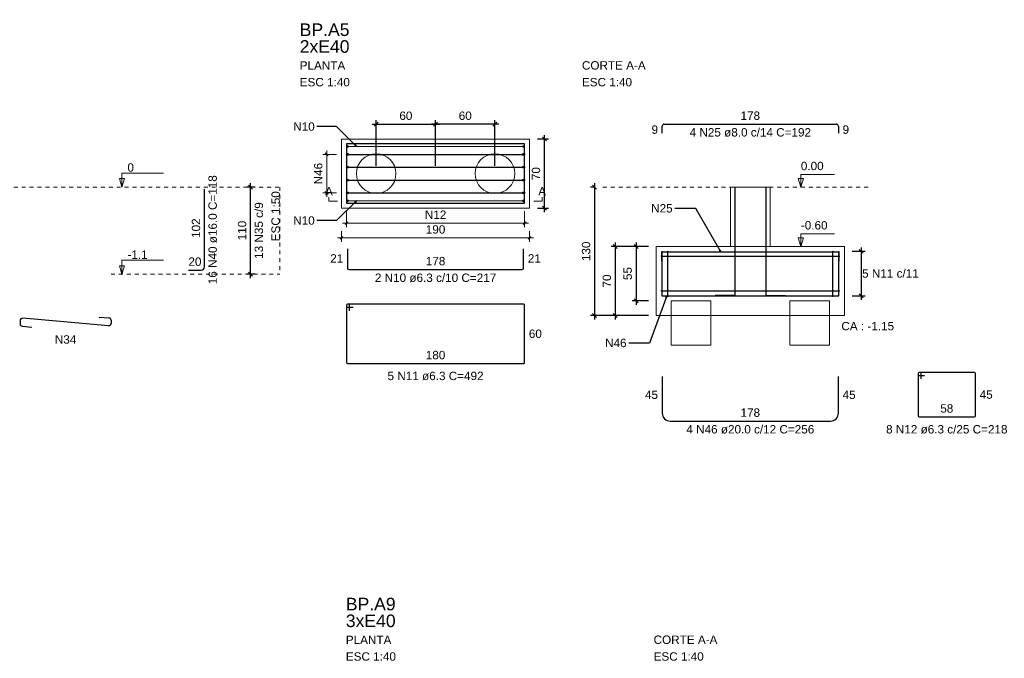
# Model space of a CAD drawing. Header units: millimetres. Extents: x 10 to 1250, y -62 to 528.
# Tile 302 of 656: x 504 to 529, y 95 to 111. Entities that reach past the tile are written whole.
import ezdxf

# ---------------------------------------------------------------- set-up
doc = ezdxf.new("R2010")
doc.units = ezdxf.units.MM
doc.header["$LTSCALE"] = 0.05
doc.linetypes.add('DOT', pattern=[6.35, 0, -6.35])
for name, color, linetype, lineweight in [('Descrição da armadura', 7, 'Continuous', 5), ('DT-Arm de distribuição', 5, 'Continuous', 5), ('DT-Barras na forma', 2, 'Continuous', 30), ('DT-Barras rebatidas', 2, 'Continuous', 30), ('DT-Cotas', 9, 'Continuous', 5), ('DT-Forma', 5, 'Continuous', 5), ('DT-Pontilhado', 9, 'DOT', 5), ('DT-Textos', 7, 'Continuous', 5), ('DT-Título', 3, 'Continuous', 20), ('Textos armaduras', 7, 'Continuous', 5)]:
    doc.layers.add(name, color=color, linetype=linetype, lineweight=lineweight)
doc.styles.add('Arial', font='arial.ttf')
doc.styles.get("Standard").update_dxf_attribs({"font": 'arial.ttf'})
doc.dimstyles.get("Standard").update_dxf_attribs({"dimtxt": 0.18, "dimasz": 0.18, "dimexe": 0.18, "dimexo": 0.0625, "dimgap": 0.1, "dimtad": 1, "dimzin": 0, "dimdsep": 46, "dimtxsty": 'Standard', "dimblk": 'OBLIQUE', "dimcen": 0.1, "dimadec": 0, "dimazin": 0, "dimtfac": 1, "dimtofl": 0, "dimtmove": 0, "dimatfit": 3, "dimldrblk": 'OBLIQUE', "dimfxl": 1, "dimtolj": 1, "dimtzin": 0, "dimarcsym": 1})
doc.dimstyles.new('UM_40.000000', dxfattribs={"dimtxt": 0.18, "dimasz": 0.1, "dimexe": 0.1, "dimexo": 0.2, "dimgap": 0, "dimtad": 1, "dimtih": 1, "dimtoh": 1, "dimdec": 1, "dimlfac": 40, "dimzin": 0, "dimdsep": 46, "dimtxsty": 'Standard', "dimcen": 0.09, "dimdle": 0.1, "dimadec": 1, "dimazin": 2, "dimtfac": 1, "dimtdec": 4, "dimtofl": 0, "dimtmove": 0, "dimatfit": 3, "dimfxl": 1, "dimtolj": 1, "dimarcsym": 0})
doc.dimstyles.new('UM_50.000000', dxfattribs={"dimtxt": 0.18, "dimasz": 0.1, "dimexe": 0.1, "dimexo": 0.2, "dimgap": 0.1, "dimtad": 1, "dimdec": 1, "dimlfac": 50, "dimzin": 0, "dimdsep": 46, "dimtxsty": 'Standard', "dimblk": 'OBLIQUE', "dimcen": 0.09, "dimdle": 0.1, "dimadec": 1, "dimazin": 2, "dimtfac": 1, "dimtdec": 1, "dimtofl": 0, "dimtmove": 0, "dimatfit": 3, "dimldrblk": 'OBLIQUE', "dimfxl": 1, "dimtolj": 1, "dimarcsym": 1})

# ---------------------------------------------------------------- blocks, each defined once
blk = doc.blocks.new('_Oblique')
at = {"color": 0, "linetype": 'ByBlock', "lineweight": -2}
blk.add_line((-0.5, -0.5), (0.5, 0.5), dxfattribs=at)
blk = doc.blocks.new('*D904')
at = {"layer": 'Defpoints', "color": 0, "transparency": 16777216}
for p in [(509.533, 106.947), (509.85, 106.947), (509.85, 104.747)]:
    blk.add_point(p, dxfattribs=at)
at = {"layer": 'DT-Cotas', "color": 0, "lineweight": -2, "transparency": 16777216}
for p, q in [((509.533, 104.647), (509.533, 107.047)), ((509.65, 106.947), (509.433, 106.947)), ((509.65, 104.747), (509.433, 104.747))]:
    blk.add_line(p, q, dxfattribs=at)
at = {"layer": 'DT-Cotas', "color": 0, "lineweight": -2, "transparency": 16777216, "xscale": 0.1, "yscale": 0.1, "zscale": 0.1}
for p, rotation in [((509.533, 106.947), 90), ((509.533, 104.747), 270)]:
    blk.add_blockref('_Oblique', p, dxfattribs=dict(at, rotation=rotation))
blk = doc.blocks.new('*D905')
at = {"layer": 'Defpoints', "color": 0, "transparency": 16777216}
for p in [(509.533, 106.947), (509.85, 106.947), (509.85, 104.747)]:
    blk.add_point(p, dxfattribs=at)
at = {"layer": 'DT-Cotas', "color": 0, "lineweight": -2, "transparency": 16777216}
for p, q in [((509.533, 104.647), (509.533, 107.047)), ((509.65, 106.947), (509.433, 106.947)), ((509.65, 104.747), (509.433, 104.747))]:
    blk.add_line(p, q, dxfattribs=at)
at = {"layer": 'DT-Cotas', "color": 0, "lineweight": -2, "transparency": 16777216, "xscale": 0.1, "yscale": 0.1, "zscale": 0.1}
for p, rotation in [((509.533, 106.947), 90), ((509.533, 104.747), 270)]:
    blk.add_blockref('_Oblique', p, dxfattribs=dict(at, rotation=rotation))
blk = doc.blocks.new('*D906')
at = {"layer": 'Defpoints', "color": 0, "transparency": 16777216}
for p in [(509.533, 106.947), (509.85, 106.947), (509.85, 104.747)]:
    blk.add_point(p, dxfattribs=at)
at = {"layer": 'DT-Cotas', "color": 0, "lineweight": -2, "transparency": 16777216}
for p, q in [((509.533, 104.647), (509.533, 107.047)), ((509.65, 106.947), (509.433, 106.947)), ((509.65, 104.747), (509.433, 104.747))]:
    blk.add_line(p, q, dxfattribs=at)
at = {"layer": 'DT-Cotas', "color": 0, "lineweight": -2, "transparency": 16777216, "xscale": 0.1, "yscale": 0.1, "zscale": 0.1}
for p, rotation in [((509.533, 106.947), 90), ((509.533, 104.747), 270)]:
    blk.add_blockref('_Oblique', p, dxfattribs=dict(at, rotation=rotation))
blk = doc.blocks.new('*D907')
at = {"layer": 'Defpoints', "color": 0, "transparency": 16777216}
for p in [(514.206, 108.536), (512.706, 107.286), (514.206, 107.286)]:
    blk.add_point(p, dxfattribs=at)
at = {"layer": 'DT-Cotas', "color": 0, "lineweight": -2, "transparency": 16777216}
for p, q in [((512.606, 108.536), (514.306, 108.536)), ((512.706, 107.486), (512.706, 108.636)), ((514.206, 107.486), (514.206, 108.636))]:
    blk.add_line(p, q, dxfattribs=at)
at = {"layer": 'DT-Cotas', "color": 0, "lineweight": -2, "transparency": 16777216, "xscale": 0.1, "yscale": 0.1, "zscale": 0.1, "rotation": 180}
blk.add_blockref('_Oblique', (512.706, 108.536), dxfattribs=at)
at = {"layer": 'DT-Cotas', "color": 0, "lineweight": -2, "transparency": 16777216, "xscale": 0.1, "yscale": 0.1, "zscale": 0.1}
blk.add_blockref('_Oblique', (514.206, 108.536), dxfattribs=at)
at = {"layer": 'DT-Cotas', "transparency": 16777216, "insert": (513.456, 108.747), "char_height": 0.2118, "attachment_point": 5, "rotation": 0.0057, "style": 'Arial'}
blk.add_mtext('\\A1;60', dxfattribs=at)
blk = doc.blocks.new('*D908')
at = {"layer": 'Defpoints', "color": 0, "transparency": 16777216}
for p in [(514.206, 108.536), (514.206, 107.286), (515.706, 107.286)]:
    blk.add_point(p, dxfattribs=at)
at = {"layer": 'DT-Cotas', "color": 0, "lineweight": -2, "transparency": 16777216}
for p, q in [((515.806, 108.536), (514.106, 108.536)), ((514.206, 107.486), (514.206, 108.636)), ((515.706, 107.486), (515.706, 108.636))]:
    blk.add_line(p, q, dxfattribs=at)
at = {"layer": 'DT-Cotas', "color": 0, "lineweight": -2, "transparency": 16777216, "xscale": 0.1, "yscale": 0.1, "zscale": 0.1, "rotation": 180}
blk.add_blockref('_Oblique', (514.206, 108.536), dxfattribs=at)
at = {"layer": 'DT-Cotas', "color": 0, "lineweight": -2, "transparency": 16777216, "xscale": 0.1, "yscale": 0.1, "zscale": 0.1}
blk.add_blockref('_Oblique', (515.706, 108.536), dxfattribs=at)
at = {"layer": 'DT-Cotas', "transparency": 16777216, "insert": (514.956, 108.747), "char_height": 0.2118, "attachment_point": 5, "rotation": 0.0057, "style": 'Arial'}
blk.add_mtext('\\A1;60', dxfattribs=at)
blk = doc.blocks.new('*D909')
at = {"layer": 'Defpoints', "color": 0, "transparency": 16777216}
for p in [(516.581, 108.161), (516.956, 108.161), (516.581, 106.411)]:
    blk.add_point(p, dxfattribs=at)
at = {"layer": 'DT-Cotas', "color": 0, "lineweight": -2, "transparency": 16777216}
for p, q in [((516.956, 106.311), (516.956, 108.261)), ((516.781, 108.161), (517.056, 108.161)), ((516.781, 106.411), (517.056, 106.411))]:
    blk.add_line(p, q, dxfattribs=at)
at = {"layer": 'DT-Cotas', "color": 0, "lineweight": -2, "transparency": 16777216, "xscale": 0.1, "yscale": 0.1, "zscale": 0.1}
for p, rotation in [((516.956, 108.161), 90), ((516.956, 106.411), 270)]:
    blk.add_blockref('_Oblique', p, dxfattribs=dict(at, rotation=rotation))
at = {"layer": 'DT-Cotas', "transparency": 16777216, "insert": (516.744, 107.286), "char_height": 0.2118, "attachment_point": 5, "rotation": 90, "style": 'Arial'}
blk.add_mtext('\\A1;70', dxfattribs=at)
blk = doc.blocks.new('*D910')
at = {"layer": 'Defpoints', "color": 0, "transparency": 16777216}
for p in [(519.783, 105.447), (519.271, 104.072), (519.783, 104.072)]:
    blk.add_point(p, dxfattribs=at)
at = {"layer": 'DT-Cotas', "color": 0, "lineweight": -2, "transparency": 16777216}
for p, q in [((519.271, 105.547), (519.271, 103.972)), ((519.583, 105.447), (519.171, 105.447)), ((519.583, 104.072), (519.171, 104.072))]:
    blk.add_line(p, q, dxfattribs=at)
at = {"layer": 'DT-Cotas', "color": 0, "lineweight": -2, "transparency": 16777216, "xscale": 0.1, "yscale": 0.1, "zscale": 0.1}
for p, rotation in [((519.271, 105.447), 90), ((519.271, 104.072), 270)]:
    blk.add_blockref('_Oblique', p, dxfattribs=dict(at, rotation=rotation))
at = {"layer": 'DT-Cotas', "transparency": 16777216, "insert": (519.059, 104.76), "char_height": 0.2118, "attachment_point": 5, "rotation": 90, "style": 'Arial'}
blk.add_mtext('\\A1;55', dxfattribs=at)
blk = doc.blocks.new('*D911')
at = {"layer": 'Defpoints', "color": 0, "transparency": 16777216}
for p in [(519.783, 105.447), (518.746, 103.697), (519.783, 103.697)]:
    blk.add_point(p, dxfattribs=at)
at = {"layer": 'DT-Cotas', "color": 0, "lineweight": -2, "transparency": 16777216}
for p, q in [((518.746, 105.547), (518.746, 103.597)), ((519.583, 105.447), (518.646, 105.447)), ((519.583, 103.697), (518.646, 103.697))]:
    blk.add_line(p, q, dxfattribs=at)
at = {"layer": 'DT-Cotas', "color": 0, "lineweight": -2, "transparency": 16777216, "xscale": 0.1, "yscale": 0.1, "zscale": 0.1}
for p, rotation in [((518.746, 105.447), 90), ((518.746, 103.697), 270)]:
    blk.add_blockref('_Oblique', p, dxfattribs=dict(at, rotation=rotation))
at = {"layer": 'DT-Cotas', "transparency": 16777216, "insert": (518.534, 104.572), "char_height": 0.2118, "attachment_point": 5, "rotation": 90, "style": 'Arial'}
blk.add_mtext('\\A1;70', dxfattribs=at)
blk = doc.blocks.new('*D912')
at = {"layer": 'Defpoints', "color": 0, "transparency": 16777216}
for p in [(518.433, 106.947), (518.221, 103.697), (519.783, 103.697)]:
    blk.add_point(p, dxfattribs=at)
at = {"layer": 'DT-Cotas', "color": 0, "lineweight": -2, "transparency": 16777216}
for p, q in [((518.221, 107.047), (518.221, 103.597)), ((518.233, 106.947), (518.121, 106.947)), ((519.583, 103.697), (518.121, 103.697))]:
    blk.add_line(p, q, dxfattribs=at)
at = {"layer": 'DT-Cotas', "color": 0, "lineweight": -2, "transparency": 16777216, "xscale": 0.1, "yscale": 0.1, "zscale": 0.1}
for p, rotation in [((518.221, 106.947), 90), ((518.221, 103.697), 270)]:
    blk.add_blockref('_Oblique', p, dxfattribs=dict(at, rotation=rotation))
at = {"layer": 'DT-Cotas', "transparency": 16777216, "insert": (518.009, 105.322), "char_height": 0.2118, "attachment_point": 5, "rotation": 90, "style": 'Arial'}
blk.add_mtext('\\A1;130', dxfattribs=at)
blk = doc.blocks.new('*D913')
at = {"layer": 'Defpoints', "color": 0, "transparency": 16777216}
for p in [(524.533, 105.322), (524.533, 104.197), (524.956, 104.197)]:
    blk.add_point(p, dxfattribs=at)
at = {"layer": 'DT-Cotas', "color": 0, "lineweight": -2, "transparency": 16777216}
for p, q in [((524.733, 105.322), (525.056, 105.322)), ((524.956, 105.422), (524.956, 104.097)), ((524.733, 104.197), (525.056, 104.197))]:
    blk.add_line(p, q, dxfattribs=at)
at = {"layer": 'DT-Cotas', "color": 0, "lineweight": -2, "transparency": 16777216, "xscale": 0.1, "yscale": 0.1, "zscale": 0.1}
for p, rotation in [((524.956, 105.322), 90), ((524.956, 104.197), 270)]:
    blk.add_blockref('_Oblique', p, dxfattribs=dict(at, rotation=rotation))

msp = doc.modelspace()

# ---------------------------------------------------------------- linework, layer by layer
at = {"layer": 'DT-Arm de distribuição'}
for p, q in [((511.981, 107.973), (516.431, 107.973)), ((511.981, 106.598), (516.431, 106.598))]:
    msp.add_line(p, q, dxfattribs=at)
for centre in [(511.981, 107.973), (516.431, 107.973), (511.981, 106.598), (516.431, 106.598)]:
    msp.add_circle(centre, 0.025, dxfattribs=at)
at = {"layer": 'DT-Barras na forma'}
for p, q in [((511.981, 107.773), (516.431, 107.773)), ((511.981, 107.448), (516.431, 107.448)), ((511.981, 107.123), (516.431, 107.123)), ((511.981, 106.798), (516.431, 106.798)), ((520.0721, 104.1891), (520.0721, 105.3141)), ((524.2433, 104.1891), (524.2433, 105.3141)), ((519.9156, 105.197), (524.3998, 105.197)), ((519.9156, 104.322), (524.3998, 104.322))]:
    msp.add_line(p, q, dxfattribs=at)
msp.add_lwpolyline([(511.956, 108.0355), (511.956, 106.5355), (516.456, 106.5355), (516.456, 108.0355), (511.956, 108.0355)], close=True, dxfattribs=at)
for points in [[(521.7702, 106.947), (521.7702, 104.2095), (521.2702, 104.2095)], [(522.5452, 106.947), (522.5452, 104.2095), (523.0452, 104.2095)], [(519.9235, 105.322), (519.9235, 104.197), (524.392, 104.197), (524.392, 105.322)], [(519.9235, 105.0763), (519.9235, 105.3063), (524.392, 105.3063), (524.392, 105.0763)]]:
    msp.add_lwpolyline(points, dxfattribs=at)
for centre, radius in [((511.981, 107.773), 0.025), ((516.431, 107.773), 0.025), ((511.981, 107.448), 0.025), ((516.431, 107.448), 0.025), ((511.981, 107.123), 0.025), ((516.431, 107.123), 0.025), ((511.981, 106.798), 0.025), ((516.431, 106.798), 0.025), ((519.9235, 105.322), 0), ((519.9235, 105.322), 0), ((520.0721, 105.3141), 0.00788), ((524.2433, 105.3141), 0.00788), ((519.9156, 105.197), 0.00788), ((524.3998, 105.197), 0.00788), ((519.9156, 104.322), 0.00788), ((524.3998, 104.322), 0.00788), ((520.0721, 104.1891), 0.00788), ((524.2433, 104.1891), 0.00788)]:
    msp.add_circle(centre, radius, dxfattribs=at)
at = {"layer": 'DT-Barras rebatidas'}
for p, q in [((519.9327, 108.3055), (519.9327, 108.4855)), ((519.9827, 108.5355), (524.3327, 108.5355)), ((524.3827, 108.4855), (524.3827, 108.3055)), ((508.3677, 104.927), (508.3677, 106.889)), ((511.981, 105.3855), (511.981, 104.8995)), ((516.431, 104.8995), (516.431, 105.3855)), ((507.9677, 104.847), (508.2877, 104.847)), ((512.0204, 104.8601), (516.3916, 104.8601)), ((512.0111, 103.9855), (511.9796, 103.9855)), ((516.4324, 103.9855), (511.9796, 103.9855)), ((511.956, 103.9619), (511.956, 102.5091)), ((511.956, 103.9619), (511.956, 103.9304)), ((511.9796, 103.9068), (512.1204, 103.9068)), ((512.0348, 103.8211), (512.0348, 103.9619)), ((516.456, 102.5091), (516.456, 103.9619)), ((503.7109, 103.5695), (503.7109, 103.4899)), ((505.9417, 103.4406), (503.7761, 103.6292)), ((505.7081, 103.661), (505.9521, 103.6397)), ((506.0069, 103.5799), (506.0069, 103.5004)), ((503.7657, 103.4302), (504.0098, 103.4089)), ((511.9796, 102.4855), (516.4324, 102.4855)), ((526.396, 102.2379), (526.396, 101.1602)), ((526.396, 102.2379), (526.396, 102.2064)), ((526.4511, 102.2616), (526.4196, 102.2616)), ((527.8224, 102.2616), (526.4196, 102.2616)), ((526.4748, 102.0972), (526.4748, 102.2379)), ((527.846, 101.1602), (527.846, 102.2379)), ((519.9327, 102.1557), (519.9327, 101.2307)), ((524.3827, 101.2307), (524.3827, 102.1557)), ((526.4196, 102.1828), (526.5604, 102.1828)), ((520.1327, 101.0307), (524.1827, 101.0307)), ((526.4196, 101.1366), (527.8224, 101.1366))]:
    msp.add_line(p, q, dxfattribs=at)
for centre, radius, start, end in [((519.9827, 108.4855), 0.05, 90, 180), ((524.3327, 108.4855), 0.05, 0, 90), ((508.2877, 104.927), 0.08, 270, 0), ((512.0204, 104.8995), 0.0394, 180, 270), ((516.3916, 104.8995), 0.0394, 270, 0), ((511.9796, 103.9619), 0.0236, 90, 180), ((511.9796, 103.9619), 0.0236, 90, 180), ((512.0111, 103.9619), 0.0236, 0, 90), ((516.4324, 103.9619), 0.0236, 0, 90), ((511.9796, 103.9304), 0.0236, 180, 270), ((503.7709, 103.5695), 0.06, 85.02164, 180), ((503.7709, 103.4899), 0.06, 180, 265.02164), ((505.9469, 103.5004), 0.06, 265.02164, 0), ((505.9469, 103.5799), 0.06, 0, 85.02164), ((511.9796, 102.5091), 0.0236, 180, 270), ((516.4324, 102.5091), 0.0236, 270, 0), ((526.4196, 102.2379), 0.0236, 90, 180), ((526.4196, 102.2379), 0.0236, 90, 180), ((526.4511, 102.2379), 0.0236, 0, 90), ((527.8224, 102.2379), 0.0236, 0, 90), ((526.4196, 102.2064), 0.0236, 180, 270), ((520.1327, 101.2307), 0.2, 180, 270), ((524.1827, 101.2307), 0.2, 270, 0), ((526.4196, 101.1602), 0.0236, 180, 270), ((527.8224, 101.1602), 0.0236, 270, 0)]:
    msp.add_arc(centre, radius, start, end, dxfattribs=at)
at = {"layer": 'DT-Cotas'}
for p, q in [((511.706, 107.773), (511.356, 107.773)), ((511.4914, 107.7377), (511.4207, 107.8084)), ((511.456, 107.873), (511.456, 106.698)), ((511.706, 106.798), (511.356, 106.798)), ((511.4914, 106.7627), (511.4207, 106.8334)), ((511.956, 106.3355), (511.956, 105.9355)), ((516.456, 106.3355), (516.456, 105.9355)), ((511.856, 106.0355), (516.556, 106.0355)), ((511.9914, 106.0709), (511.9207, 106.0002)), ((516.4914, 106.0709), (516.4207, 106.0002)), ((511.831, 105.8355), (511.831, 105.5605)), ((516.581, 105.8355), (516.581, 105.5605)), ((511.731, 105.6605), (516.681, 105.6605)), ((511.8664, 105.6959), (511.7957, 105.6252)), ((516.6164, 105.6959), (516.5457, 105.6252))]:
    msp.add_line(p, q, dxfattribs=at)
at = {"layer": 'DT-Forma'}
for points in [[(511.831, 108.1605), (511.831, 106.4105), (516.581, 106.4105), (516.581, 108.1605), (511.831, 108.1605)], [(521.6577, 105.447), (521.6577, 106.947), (522.6577, 106.947), (522.6577, 105.447), (521.6577, 105.447)], [(519.7827, 105.447), (519.7827, 103.697), (524.5327, 103.697), (524.5327, 105.447), (519.7827, 105.447)], [(520.1577, 102.947), (520.1577, 104.072), (521.1577, 104.072), (521.1577, 102.947), (520.1577, 102.947)], [(523.1577, 102.947), (523.1577, 104.072), (524.1577, 104.072), (524.1577, 102.947), (523.1577, 102.947)]]:
    msp.add_lwpolyline(points, close=True, dxfattribs=at)
for centre in [(512.706, 107.2855), (515.706, 107.2855)]:
    msp.add_circle(centre, 0.5, dxfattribs=at)
at = {"layer": 'DT-Pontilhado', "ltscale": 0.2}
for p, q in [((497.15, 106.947), (510.2739, 106.947)), ((510.2739, 106.947), (510.2739, 104.747)), ((518.4327, 106.947), (525.1327, 106.947)), ((522.6577, 105.447), (523.9285, 105.447)), ((506.0069, 104.747), (510.2739, 104.747))]:
    msp.add_line(p, q, dxfattribs=at)
at = {"layer": 'DT-Textos'}
for points in [[(506.2823, 106.947), (506.3458, 107.1588), (506.2187, 107.1588), (506.2823, 106.947), (506.2823, 107.297), (507.3323, 107.297)], [(523.4343, 106.947), (523.4343, 107.2647), (524.2815, 107.2647)], [(511.7251, 106.5855), (511.5133, 106.5855), (511.5133, 106.6914)], [(516.6869, 106.5855), (516.8987, 106.5855), (516.8987, 106.6914)], [(523.4343, 105.447), (523.4343, 105.7647), (524.2815, 105.7647)], [(506.2823, 104.747), (506.3458, 104.9588), (506.2187, 104.9588), (506.2823, 104.747), (506.2823, 105.097), (507.3323, 105.097)]]:
    msp.add_lwpolyline(points, dxfattribs=at)
for points in [[(523.5049, 107.1588), (523.4343, 106.947), (523.3637, 107.1588), (523.5049, 107.1588)], [(523.5049, 105.6588), (523.4343, 105.447), (523.3637, 105.6588), (523.5049, 105.6588)]]:
    msp.add_lwpolyline(points, close=True, dxfattribs=at)

# ---------------------------------------------------------------- texts
at = {"layer": 'Descrição da armadura', "linetype": 'Continuous', "char_height": 0.2118, "attachment_point": 8, "line_spacing_factor": 0.798, "style": 'Arial'}
for s, insert, width in [('4 N25 ø8.0 c/14 C=192', (522.1577, 108.2178), 6.150907), ('N12', (514.206, 106.1414), 1.088351), ('2 N10 ø6.3 c/10 C=217', (514.206, 104.5424), 6.150907), ('5 N11 c/11', (525.6971, 104.6536), 2.833843), ('N34', (504.8589, 102.9853), 1.088351), ('5 N11 ø6.3 C=492', (514.206, 102.0619), 4.8647), ('4 N46 ø20.0 c/12 C=256', (522.1577, 100.713), 6.480859), ('8 N12 ø6.3 c/25 C=218', (527.121, 100.713), 6.150907)]:
    msp.add_mtext(s, dxfattribs=dict(at, insert=insert, width=width))
at = {"layer": 'Descrição da armadura', "linetype": 'Continuous', "char_height": 0.2118, "attachment_point": 8, "rotation": 90, "line_spacing_factor": 0.798, "style": 'Arial'}
for s, insert, width in [('N46', (511.3501, 107.2855), 1.088351), ('16 N40 ø16.0 C=118', (508.6854, 105.868), 5.524605), ('13 N35 c/9', (509.8503, 105.847), 2.869342)]:
    msp.add_mtext(s, dxfattribs=dict(at, insert=insert, width=width))
at = {"layer": 'DT-Cotas', "linetype": 'Continuous', "char_height": 0.2118, "line_spacing_factor": 0.798, "style": 'Arial'}
for s, insert, width, attachment_point in [('N10', (511.1531, 108.3671), 1.088351, 9), ('N25', (520.1951, 106.3009), 1.088351, 9), ('N10', (511.1531, 105.9921), 1.088351, 9), ('190', (514.206, 105.7664), 0.977612, 8), ('N46', (519.0314, 102.897), 1.088351, 9)]:
    msp.add_mtext(s, dxfattribs=dict(at, insert=insert, width=width, attachment_point=attachment_point))
at = {"layer": 'DT-Cotas', "linetype": 'Continuous', "insert": (509.4267, 105.847), "char_height": 0.2118, "width": 0.989858, "attachment_point": 8, "rotation": 90, "line_spacing_factor": 0.798, "style": 'Arial'}
msp.add_mtext('110', dxfattribs=at)
at = {"layer": 'DT-Textos', "line_spacing_factor": 0.798, "style": 'Arial'}
for s, insert, char_height, width, attachment_point in [('2xE40', (510.7739, 110.3358), 0.3177, 2.768993, 7), ('CORTE A-A', (517.9032, 109.9122), 0.2118, 3.190327, 7), ('PLANTA', (510.7739, 109.9122), 0.2118, 2.279377, 7), ('ESC 1:40', (510.7739, 109.4886), 0.2118, 2.507973, 7), ('ESC 1:40', (517.9032, 109.4886), 0.2118, 2.507973, 7), ('0', (506.4223, 107.332), 0.2118, 0.325871, 7), ('0.00', (523.4343, 107.3706), 0.2118, 1.140404, 7), ('A', (511.5133, 106.7338), 0.2118, 0.390816, 8), ('A', (516.8987, 106.7338), 0.2118, 0.390816, 8), ('-0.60', (523.4343, 105.8706), 0.2118, 1.335526, 7), ('-1.1', (506.4223, 105.132), 0.2118, 1.009655, 7), ('CA : -1.15', (524.4577, 103.322), 0.2118, 2.637863, 7), ('3xE40', (511.9388, 95.8206), 0.3177, 2.768993, 7), ('PLANTA', (511.9388, 95.397), 0.2118, 2.279377, 7), ('CORTE A-A', (519.7145, 95.397), 0.2118, 3.190327, 7), ('ESC 1:40', (511.9388, 94.9734), 0.2118, 2.507973, 7), ('ESC 1:40', (519.7145, 94.9734), 0.2118, 2.507973, 7)]:
    msp.add_mtext(s, dxfattribs=dict(at, insert=insert, char_height=char_height, width=width, attachment_point=attachment_point))
at = {"layer": 'DT-Textos', "linetype": 'Continuous', "insert": (510.2739, 106.8411), "char_height": 0.2118, "width": 2.507973, "attachment_point": 9, "rotation": 90, "line_spacing_factor": 0.798, "style": 'Arial'}
msp.add_mtext('ESC 1:50', dxfattribs=at)
at = {"layer": 'DT-Título', "char_height": 0.3177, "width": 2.768517, "attachment_point": 7, "line_spacing_factor": 0.798, "style": 'Arial'}
for s, insert in [('BP.A5', (510.7739, 110.7594)), ('BP.A9', (511.9388, 96.2442))]:
    msp.add_mtext(s, dxfattribs=dict(at, insert=insert))
at = {"layer": 'Textos armaduras', "linetype": 'Continuous', "char_height": 0.2118, "attachment_point": 7, "line_spacing_factor": 0.798, "style": 'Arial'}
for s, insert, width in [('178', (521.9103, 108.6414), 0.989858), ('9', (519.6618, 108.2896), 0.329953), ('9', (524.4886, 108.2896), 0.329953), ('20', (507.9627, 104.9529), 0.659905), ('21', (511.5452, 105.0366), 0.659905), ('178', (513.9586, 104.966), 0.989858), ('21', (516.5369, 105.0366), 0.659905), ('60', (516.5619, 103.1296), 0.659905), ('180', (513.9586, 102.5914), 0.989858), ('45', (519.4969, 101.5873), 0.659905), ('45', (524.4886, 101.5873), 0.659905), ('45', (527.9519, 101.5932), 0.659905), ('58', (526.956, 101.2425), 0.659905), ('178', (521.9103, 101.1366), 0.989858)]:
    msp.add_mtext(s, dxfattribs=dict(at, insert=insert, width=width))
at = {"layer": 'Textos armaduras', "linetype": 'Continuous', "insert": (508.2618, 105.6606), "char_height": 0.2118, "width": 0.989858, "attachment_point": 7, "rotation": 90, "line_spacing_factor": 0.798, "style": 'Arial'}
msp.add_mtext('102', dxfattribs=at)

# ---------------------------------------------------------------- dimensions: what is measured, and where the dimension line sits
at = {"layer": 'DT-Cotas'}
for p1, picture, middle in [((512.706, 107.2855), '*D907', (513.456, 108.7473)), ((515.706, 107.2855), '*D908', (514.956, 108.7473))]:
    dim = msp.add_linear_dim(base=(514.206, 108.5355), p1=p1, p2=(514.206, 107.2855), dimstyle='UM_40.000000', override={"dimtxt": 0.2118, "dimasz": 0.1, "dimexe": 0.1, "dimexo": 0.2, "dimtad": 1, "dimtih": 0, "dimtoh": 0, "dimdec": 1, "dimlfac": 40, "dimzin": 8, "dimtxsty": 'Arial', "dimblk": 'Oblique', "dimblk1": 'Oblique', "dimblk2": 'Oblique', "dimsah": 1, "dimdle": 0.1, "dimse1": 0, "dimse2": 0, "dimclrt": 256, "dimadec": 1, "dimazin": 3, "dimtmove": 2, "dimldrblk": 'Oblique'}, dxfattribs=at)
    dim.commit()
    dim.dimension.update_dxf_attribs({"geometry": picture, "text_midpoint": middle, "dimtype": 160, "text_rotation": 0.00573})
for base, p1, p2, picture, middle in [((516.956, 108.1605), (516.581, 106.4105), (516.581, 108.1605), '*D909', (516.7442, 107.2855)), ((518.2209, 103.697), (518.4327, 106.947), (519.7827, 103.697), '*D912', (518.0091, 105.322)), ((518.7459, 103.697), (519.7827, 105.447), (519.7827, 103.697), '*D911', (518.5341, 104.572)), ((519.2709, 104.072), (519.7827, 105.447), (519.7827, 104.072), '*D910', (519.0591, 104.7595))]:
    dim = msp.add_linear_dim(base=base, p1=p1, p2=p2, angle=90, dimstyle='UM_40.000000', override={"dimtxt": 0.2118, "dimasz": 0.1, "dimexe": 0.1, "dimexo": 0.2, "dimtad": 1, "dimtih": 0, "dimtoh": 0, "dimdec": 1, "dimlfac": 40, "dimzin": 8, "dimtxsty": 'Arial', "dimblk": 'Oblique', "dimblk1": 'Oblique', "dimblk2": 'Oblique', "dimsah": 1, "dimdle": 0.1, "dimse1": 0, "dimse2": 0, "dimclrt": 256, "dimadec": 1, "dimazin": 3, "dimtmove": 2, "dimldrblk": 'Oblique'}, dxfattribs=at)
    dim.commit()
    dim.dimension.update_dxf_attribs({"geometry": picture, "text_midpoint": middle, "dimtype": 160, "text_rotation": 90})
for base, p1, p2, dimstyle, override, picture, middle in [((509.5326, 106.947), (509.8503, 104.747), (509.8503, 106.947), 'UM_50.000000', {"dimtxt": 0.2118, "dimasz": 0.1, "dimexe": 0.1, "dimexo": 0.2, "dimtad": 1, "dimtih": 0, "dimtoh": 0, "dimdec": 1, "dimlfac": 50, "dimzin": 8, "dimtxsty": 'Arial', "dimblk": 'Oblique', "dimblk1": 'Oblique', "dimblk2": 'Oblique', "dimsah": 1, "dimdle": 0.1, "dimse1": 0, "dimse2": 0, "dimclrt": 256, "dimadec": 1, "dimazin": 3, "dimtmove": 2, "dimldrblk": 'Oblique'}, '*D904', (509.3208, 105.847)), ((509.5326, 106.947), (509.8503, 104.747), (509.8503, 106.947), 'UM_50.000000', {"dimtxt": 0.2118, "dimasz": 0.1, "dimexe": 0.1, "dimexo": 0.2, "dimtad": 1, "dimtih": 0, "dimtoh": 0, "dimdec": 1, "dimlfac": 50, "dimzin": 8, "dimtxsty": 'Arial', "dimblk": 'Oblique', "dimblk1": 'Oblique', "dimblk2": 'Oblique', "dimsah": 1, "dimdle": 0.1, "dimse1": 0, "dimse2": 0, "dimclrt": 256, "dimadec": 1, "dimazin": 3, "dimtmove": 2, "dimldrblk": 'Oblique'}, '*D905', (509.3208, 105.847)), ((509.5326, 106.947), (509.8503, 104.747), (509.8503, 106.947), 'UM_50.000000', {"dimtxt": 0.2118, "dimasz": 0.1, "dimexe": 0.1, "dimexo": 0.2, "dimtad": 1, "dimtih": 0, "dimtoh": 0, "dimdec": 1, "dimlfac": 50, "dimzin": 8, "dimtxsty": 'Arial', "dimblk": 'Oblique', "dimblk1": 'Oblique', "dimblk2": 'Oblique', "dimsah": 1, "dimdle": 0.1, "dimse1": 0, "dimse2": 0, "dimclrt": 256, "dimadec": 1, "dimazin": 3, "dimtmove": 2, "dimldrblk": 'Oblique'}, '*D906', (509.3208, 105.847)), ((524.9563, 104.197), (524.5327, 105.322), (524.5327, 104.197), 'UM_40.000000', {"dimtxt": 0.2118, "dimasz": 0.1, "dimexe": 0.1, "dimexo": 0.2, "dimtad": 1, "dimtih": 0, "dimtoh": 0, "dimdec": 1, "dimlfac": 40, "dimzin": 8, "dimtxsty": 'Arial', "dimblk": 'Oblique', "dimblk1": 'Oblique', "dimblk2": 'Oblique', "dimsah": 1, "dimdle": 0.1, "dimse1": 0, "dimse2": 0, "dimclrt": 256, "dimadec": 1, "dimazin": 3, "dimtmove": 2, "dimldrblk": 'Oblique'}, '*D913', (524.7445, 104.7595))]:
    dim = msp.add_linear_dim(base=base, p1=p1, p2=p2, angle=90, text=' ', dimstyle=dimstyle, override=override, dxfattribs=at)
    dim.commit()
    dim.dimension.update_dxf_attribs({"geometry": picture, "text_midpoint": middle, "dimtype": 160, "text_rotation": 90})

# ---------------------------------------------------------------- leaders
for points in [[(512.206, 107.973), (511.706, 108.473), (511.206, 108.473)], [(512.206, 106.598), (511.706, 106.098), (511.206, 106.098)], [(521.413, 105.3063), (520.7776, 106.4068), (520.2481, 106.4068)], [(520.0485, 104.197), (519.6138, 103.0029), (519.0843, 103.0029)]]:
    msp.add_leader(points, dimstyle='Standard', override={"dimasz": 0.05, "dimldrblk": 'Closed'}, dxfattribs=at)

doc.saveas('drawing.dxf')
